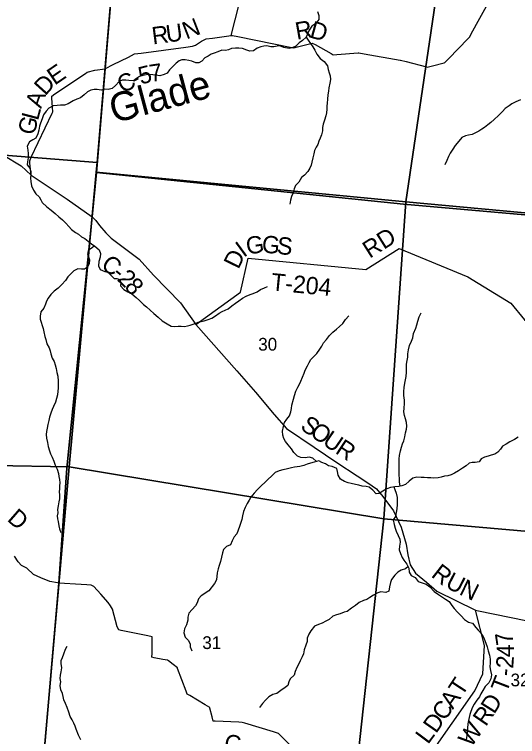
# Model space of a CAD drawing. Extents: x 1715311 to 2083412, y 146837 to 553079.
# Drawn here: x 1922803 to 1931536, y 407256 to 419778 of the extents above; entities that cross this region are included whole.
import ezdxf

# ---------------------------------------------------------------- set-up
doc = ezdxf.new("R2010")
doc.units = 0
for name, color, linetype in [('GM_X_County_Road', 7, 'Continuous'), ('GM_X_County_Road_Text', 7, 'Continuous'), ('GM_X_Minor_River', 7, 'Continuous'), ('GM_X_Minor_River_Text', 7, 'Continuous'), ('GM_X_Section', 7, 'Continuous'), ('GM_X_Section_Text', 7, 'Continuous'), ('GM_X_Township', 7, 'Continuous'), ('GM_X_Township_Road', 7, 'Continuous'), ('GM_X_Township_Road_Text', 7, 'Continuous'), ('GM_X_Township_ROW', 7, 'Continuous')]:
    doc.layers.add(name, color=color, linetype=linetype)

msp = doc.modelspace()

# ---------------------------------------------------------------- linework, layer by layer
at = {"layer": 'GM_X_County_Road'}
for points in [[(1924385, 418838), (1924517, 418907), (1924781, 419036), (1924885, 419092), (1925003, 419104), (1925777, 419213), (1925897, 419227), (1925945, 419244), (1926052, 419317), (1926130, 419353), (1926242, 419367), (1926567, 419410), (1926580, 419412), (1926586, 419413), (1926683, 419394), (1927616, 419206), (1927652, 419199), (1927719, 419216), (1927924, 419268), (1927972, 419281), (1928021, 419254), (1928299, 419101), (1928336, 419080), (1928399, 419085), (1928769, 419112), (1928782, 419112), (1928873, 419097), (1929498, 418987), (1929502, 418986), (1929600, 418961), (1929958, 418867), (1929968, 418864), (1930060, 418888), (1930265, 418940), (1930272, 418942), (1930341, 419013), (1930672, 419355), (1930707, 419391), (1930733, 419440), (1931063, 420043)], [(1923093, 416991), (1923087, 417043), (1923072, 417201), (1923068, 417241), (1923096, 417300), (1923459, 418065), (1923470, 418089), (1923464, 418168), (1923453, 418326), (1923450, 418363), (1923507, 418401), (1924035, 418753), (1924066, 418774), (1924197, 418809), (1924378, 418834), (1924385, 418838)], [(1920494, 418173), (1920641, 418122), (1920899, 417929), (1921128, 417755), (1921371, 417596), (1921491, 417509), (1921573, 417451), (1921669, 417395), (1922217, 417360), (1922487, 417339), (1922611, 417335), (1922919, 417152), (1923093, 416991), (1923649, 416622)], [(1923649, 416622), (1923721, 416575), (1924151, 416266), (1924215, 416207), (1924281, 416119), (1924390, 415990), (1924485, 415901), (1924969, 415535), (1925215, 415255), (1925686, 414776), (1925952, 414399), (1926663, 413598), (1926986, 413225), (1927314, 412840), (1927525, 412595), (1928007, 412276), (1928397, 412009), (1928753, 411776), (1928936, 411653), (1929086, 411549), (1929200, 411419), (1929384, 411168), (1929515, 410889), (1929601, 410595), (1929634, 410406), (1929674, 410236), (1929766, 410092), (1929956, 409933), (1930138, 409779), (1930805, 409446), (1930857, 409436), (1931678, 409268)], [(1923550, 409922), (1923417, 409947), (1923259, 410006), (1923133, 410069), (1923016, 410178), (1922927, 410222), (1922871, 410288), (1922803, 410385)], [(1927621, 407079), (1927399, 407300), (1927388, 407311), (1927303, 407336), (1926804, 407487), (1926758, 407501), (1926701, 407504), (1926285, 407524), (1926254, 407525), (1926236, 407597), (1926197, 407748), (1926194, 407760), (1926115, 407807), (1925847, 407968), (1925803, 407994), (1925784, 408044), (1925636, 408434), (1925631, 408450), (1925561, 408504), (1925479, 408567), (1925462, 408580), (1925380, 408595), (1925226, 408624), (1925191, 408630), (1925192, 408699), (1925195, 408960), (1925195, 408985), (1925118, 409001), (1924658, 409095), (1924614, 409104), (1924587, 409156), (1924508, 409466), (1924471, 409522), (1924432, 409581), (1924301, 409726), (1924180, 409860), (1924136, 409879), (1924063, 409887), (1923964, 409891), (1923575, 409917), (1923550, 409922)]]:
    msp.add_lwpolyline(points, dxfattribs=at)
at = {"layer": 'GM_X_Minor_River'}
for points in [[(1928063, 419827), (1928085, 419759), (1928087, 419689), (1928035, 419621), (1927964, 419577), (1927918, 419507), (1927894, 419455), (1927870, 419382), (1927803, 419326), (1927745, 419286), (1927685, 419230), (1927623, 419198), (1927571, 419189), (1927481, 419207), (1927411, 419233), (1927361, 419227), (1927307, 419216), (1927254, 419214), (1927182, 419232), (1927132, 419228), (1927080, 419215), (1927016, 419193), (1926954, 419147), (1926892, 419139), (1926840, 419160), (1926764, 419186), (1926700, 419192), (1926638, 419194), (1926574, 419189), (1926520, 419161), (1926466, 419153)], [(1927869, 419381), (1927901, 419329), (1927943, 419271), (1927981, 419215), (1928015, 419159), (1928051, 419091), (1928108, 419012), (1928180, 418964), (1928238, 418884), (1928250, 418822), (1928266, 418764), (1928282, 418711), (1928287, 418651), (1928279, 418583), (1928259, 418503), (1928257, 418449), (1928244, 418381), (1928238, 418309), (1928234, 418237), (1928228, 418187), (1928223, 418133), (1928219, 418071), (1928211, 418019), (1928183, 417947), (1928162, 417873), (1928152, 417819), (1928150, 417759), (1928132, 417689), (1928109, 417635), (1928089, 417579), (1928071, 417525), (1928043, 417474), (1928014, 417418), (1928000, 417358), (1927982, 417292), (1927964, 417218), (1927956, 417164), (1927931, 417110), (1927895, 417054), (1927839, 416990), (1927785, 416948), (1927742, 416872), (1927684, 416809), (1927660, 416753), (1927643, 416685), (1927611, 416621), (1927597, 416557), (1927583, 416489)], [(1926466, 419153), (1926401, 419159), (1926333, 419132), (1926271, 419108), (1926219, 419090), (1926167, 419054), (1926111, 419024), (1926054, 418967), (1926002, 418941), (1925952, 418939), (1925882, 418965), (1925832, 418977), (1925766, 418992), (1925710, 418990), (1925660, 418972), (1925608, 418930), (1925548, 418867), (1925495, 418817), (1925455, 418759), (1925401, 418739), (1925325, 418711), (1925257, 418724), (1925207, 418730), (1925129, 418738), (1925057, 418722), (1924972, 418703), (1924920, 418667), (1924870, 418629), (1924790, 418633), (1924738, 418640), (1924674, 418636), (1924620, 418616), (1924556, 418544), (1924497, 418492), (1924431, 418475), (1924375, 418481), (1924309, 418463), (1924239, 418474), (1924185, 418476), (1924129, 418462), (1924071, 418438), (1924014, 418382), (1923952, 418329), (1923888, 418309), (1923824, 418277), (1923738, 418225), (1923671, 418206), (1923605, 418204), (1923545, 418198), (1923475, 418194), (1923399, 418155), (1923353, 418103), (1923307, 418037), (1923282, 417969), (1923258, 417895), (1923240, 417839), (1923229, 417771), (1923211, 417705), (1923175, 417633), (1923125, 417603), (1923067, 417570), (1923022, 417494), (1923034, 417426), (1923044, 417368), (1923040, 417292), (1923029, 417220), (1923025, 417167), (1923073, 417111), (1923089, 417053), (1923086, 417003), (1923082, 416937), (1923086, 416883), (1923100, 416803), (1923136, 416729), (1923177, 416665), (1923231, 416614), (1923259, 416564), (1923285, 416514), (1923363, 416442), (1923439, 416385), (1923512, 416327), (1923576, 416269), (1923636, 416214), (1923698, 416156), (1923748, 416102), (1923794, 416050), (1923861, 415997), (1923915, 415969), (1923967, 415921), (1924023, 415893), (1924081, 415844), (1924139, 415800), (1924201, 415762), (1924275, 415697), (1924299, 415633), (1924294, 415569), (1924270, 415493), (1924264, 415421), (1924293, 415353), (1924371, 415323), (1924423, 415309)], [(1931587, 418294), (1931505, 418264), (1931439, 418226), (1931388, 418195), (1931322, 418149), (1931272, 418093), (1931208, 418025), (1931133, 417953), (1931071, 417906), (1931019, 417864), (1930965, 417820), (1930914, 417786), (1930864, 417756), (1930806, 417723), (1930746, 417695), (1930682, 417683), (1930630, 417675), (1930570, 417643), (1930515, 417578), (1930455, 417504), (1930413, 417440), (1930364, 417370), (1930338, 417316), (1930308, 417244), (1930274, 417172)], [(1924196, 415765), (1924153, 415730), (1924087, 415692), (1924074, 415624), (1924090, 415574), (1924104, 415524), (1924102, 415458), (1924073, 415396), (1924017, 415362), (1923967, 415358), (1923905, 415365), (1923837, 415333), (1923787, 415287), (1923733, 415225), (1923690, 415165), (1923628, 415096), (1923562, 415030), (1923493, 414978), (1923433, 414920), (1923387, 414856), (1923359, 414805), (1923342, 414753), (1923312, 414687), (1923262, 414623), (1923250, 414547), (1923251, 414495), (1923267, 414441), (1923287, 414385), (1923301, 414330), (1923313, 414274), (1923334, 414192), (1923346, 414142), (1923366, 414066), (1923406, 413998), (1923421, 413942), (1923433, 413890), (1923461, 413819), (1923495, 413761), (1923511, 413701), (1923528, 413639), (1923542, 413571), (1923554, 413505), (1923562, 413419), (1923565, 413349), (1923565, 413299), (1923559, 413243), (1923549, 413183), (1923535, 413119), (1923518, 413055), (1923484, 412979), (1923460, 412925), (1923434, 412863), (1923413, 412797), (1923401, 412735), (1923385, 412665), (1923370, 412603), (1923360, 412543), (1923354, 412491), (1923360, 412431), (1923378, 412353), (1923391, 412287), (1923415, 412213), (1923427, 412160), (1923457, 412098), (1923486, 412030), (1923510, 411960), (1923544, 411892), (1923566, 411820), (1923576, 411768), (1923585, 411714), (1923589, 411657), (1923587, 411605), (1923583, 411553), (1923581, 411501), (1923588, 411445), (1923584, 411379), (1923574, 411325), (1923564, 411257), (1923553, 411195), (1923555, 411137), (1923547, 411085), (1923549, 411033), (1923561, 410983), (1923572, 410909), (1923586, 410859), (1923610, 410793)], [(1924423, 415309), (1924481, 415248), (1924533, 415198), (1924583, 415198), (1924635, 415184), (1924649, 415126), (1924647, 415070), (1924701, 415007), (1924774, 414967), (1924844, 414935), (1924914, 414870), (1924972, 414818), (1925042, 414750), (1925094, 414709), (1925160, 414649), (1925222, 414591), (1925299, 414527), (1925367, 414466), (1925455, 414414), (1925523, 414374), (1925575, 414365), (1925647, 414373), (1925697, 414371), (1925753, 414369), (1925805, 414376), (1925855, 414390), (1925938, 414420), (1925992, 414440), (1926042, 414452), (1926096, 414463), (1926166, 414485), (1926230, 414509), (1926296, 414549), (1926355, 414596), (1926409, 414628), (1926461, 414652), (1926515, 414674), (1926579, 414722), (1926643, 414771), (1926696, 414811), (1926762, 414857), (1926828, 414891), (1926896, 414922), (1926948, 414938), (1927015, 414970), (1927075, 415010), (1927143, 415035), (1927195, 415059)], [(1929500, 411598), (1929487, 411672), (1929485, 411726), (1929483, 411796), (1929481, 411882), (1929482, 411932), (1929480, 412010), (1929482, 412072), (1929488, 412130), (1929505, 412212), (1929521, 412276), (1929537, 412334), (1929561, 412386), (1929578, 412454), (1929594, 412520), (1929610, 412588), (1929614, 412640), (1929609, 412702), (1929593, 412764), (1929575, 412824), (1929563, 412884), (1929567, 412948), (1929572, 413034), (1929572, 413088), (1929564, 413172), (1929562, 413238), (1929571, 413308), (1929579, 413381), (1929591, 413443), (1929603, 413502), (1929608, 413575), (1929606, 413633), (1929610, 413715), (1929622, 413777), (1929629, 413837), (1929633, 413893), (1929641, 413963), (1929661, 414037), (1929694, 414111), (1929716, 414171), (1929732, 414244), (1929773, 414336), (1929787, 414396), (1929805, 414458), (1929829, 414532), (1929866, 414602)], [(1928045, 412025), (1927985, 412086), (1927919, 412100), (1927851, 412091), (1927777, 412095), (1927719, 412119), (1927655, 412179), (1927611, 412244), (1927555, 412312), (1927507, 412372), (1927478, 412424), (1927460, 412482), (1927456, 412550), (1927474, 412634), (1927491, 412700), (1927529, 412760), (1927577, 412820), (1927601, 412884), (1927612, 412946), (1927620, 413000), (1927646, 413104), (1927662, 413170), (1927685, 413248), (1927725, 413312), (1927749, 413368), (1927774, 413420), (1927802, 413486), (1927834, 413560), (1927850, 413612), (1927891, 413686), (1927921, 413741), (1927947, 413795), (1928001, 413847), (1928052, 413901), (1928102, 413973), (1928138, 414027), (1928170, 414085), (1928219, 414143), (1928275, 414210), (1928329, 414270), (1928393, 414320), (1928448, 414368), (1928502, 414420), (1928550, 414487), (1928608, 414549)], [(1931549, 412446), (1931481, 412408), (1931405, 412364), (1931339, 412325), (1931273, 412291), (1931238, 412239), (1931194, 412187), (1931144, 412151), (1931076, 412138), (1931024, 412120), (1930962, 412102), (1930903, 412074), (1930871, 412018), (1930803, 412009), (1930747, 412009), (1930695, 411997), (1930645, 411953), (1930580, 411911), (1930510, 411864), (1930440, 411822), (1930384, 411794), (1930326, 411778), (1930266, 411769), (1930208, 411753), (1930157, 411745), (1930081, 411735), (1930031, 411744), (1929973, 411742), (1929915, 411748), (1929865, 411748), (1929787, 411755), (1929719, 411737), (1929653, 411687), (1929593, 411627), (1929528, 411605), (1929476, 411592), (1929406, 411588), (1929330, 411576), (1929266, 411549), (1929198, 411511), (1929136, 411471), (1929085, 411467), (1929022, 411529), (1928960, 411580), (1928910, 411592), (1928842, 411600), (1928780, 411615), (1928724, 411627), (1928648, 411643), (1928598, 411655), (1928534, 411676), (1928462, 411720), (1928424, 411788), (1928412, 411852), (1928398, 411902), (1928317, 411937), (1928253, 411953), (1928201, 411987), (1928139, 412011), (1928085, 412036), (1928007, 412014), (1927942, 411996), (1927886, 411980), (1927824, 411955), (1927756, 411939), (1927664, 411927), (1927612, 411913), (1927520, 411890), (1927464, 411882), (1927397, 411866), (1927329, 411832), (1927265, 411773), (1927209, 411721), (1927148, 411663), (1927090, 411611), (1927022, 411540)], [(1929391, 411586), (1929404, 411542), (1929432, 411474), (1929444, 411402), (1929445, 411350), (1929447, 411280), (1929439, 411202), (1929431, 411140), (1929418, 411072), (1929378, 411012), (1929392, 410934), (1929414, 410869), (1929431, 410819), (1929465, 410745), (1929493, 410679), (1929497, 410629), (1929486, 410559), (1929482, 410495), (1929502, 410433), (1929534, 410363), (1929560, 410312), (1929615, 410248), (1929647, 410176), (1929653, 410106), (1929689, 410046), (1929761, 410013), (1929813, 409947), (1929880, 409919), (1929948, 409899), (1930016, 409854), (1930090, 409774)], [(1927022, 411540), (1926966, 411476), (1926907, 411410), (1926879, 411356), (1926845, 411298), (1926809, 411228), (1926782, 411156), (1926764, 411086), (1926748, 411022), (1926731, 410968), (1926711, 410896), (1926689, 410834), (1926661, 410772), (1926620, 410721), (1926580, 410651), (1926552, 410581), (1926484, 410549), (1926431, 410499), (1926413, 410441), (1926397, 410367), (1926381, 410293), (1926358, 410225), (1926338, 410165), (1926324, 410095), (1926310, 409975), (1926275, 409911), (1926178, 409782)], [(1929635, 410203), (1929589, 410166), (1929517, 410139), (1929457, 410105), (1929407, 410057), (1929348, 409981), (1929330, 409927), (1929316, 409855), (1929303, 409776)], [(1926178, 409782), (1926043, 409699), (1925996, 409643), (1925973, 409573), (1925949, 409521), (1925887, 409457), (1925828, 409398), (1925814, 409326), (1925811, 409274), (1925789, 409192), (1925754, 409122), (1925744, 409054), (1925767, 408982), (1925817, 408927), (1925851, 408863), (1925852, 408813), (1925880, 408741)], [(1929303, 409776), (1929252, 409754), (1929161, 409766), (1929111, 409748), (1929037, 409709), (1928971, 409667), (1928919, 409631), (1928863, 409616), (1928788, 409582), (1928724, 409527), (1928652, 409483), (1928580, 409427), (1928524, 409412), (1928455, 409386), (1928393, 409367), (1928331, 409343), (1928267, 409287), (1928211, 409258), (1928143, 409224), (1928083, 409198), (1928010, 409171), (1927948, 409087), (1927914, 409029), (1927885, 408961), (1927883, 408903), (1927862, 408843), (1927832, 408760), (1927821, 408692), (1927795, 408640), (1927761, 408568), (1927742, 408516), (1927708, 408452), (1927679, 408384), (1927661, 408320), (1927591, 408257), (1927566, 408203), (1927550, 408141), (1927500, 408105), (1927429, 408055), (1927357, 408000), (1927287, 407988), (1927217, 407947), (1927159, 407885), (1927108, 407829), (1927058, 407761)], [(1930090, 409774), (1930164, 409717), (1930216, 409685), (1930287, 409640), (1930347, 409596), (1930398, 409529), (1930434, 409479), (1930495, 409411), (1930557, 409348), (1930618, 409284), (1930684, 409237), (1930756, 409221), (1930813, 409150), (1930853, 409098), (1930922, 409025), (1930958, 408951), (1930987, 408877), (1931007, 408812), (1931024, 408742), (1931048, 408668), (1931063, 408600), (1931059, 408534), (1931054, 408466), (1931064, 408403), (1931082, 408329), (1931071, 408257), (1931035, 408187), (1930974, 408122), (1930932, 408052), (1930901, 407998), (1930873, 407946), (1930831, 407886), (1930784, 407815), (1930752, 407763), (1930724, 407693), (1930705, 407641), (1930695, 407587), (1930687, 407537), (1930674, 407479), (1930670, 407403), (1930661, 407323), (1930655, 407273), (1930642, 407201)], [(1923614, 408379), (1923624, 408449), (1923615, 408523), (1923615, 408575), (1923635, 408629), (1923662, 408693), (1923690, 408769), (1923716, 408823)], [(1923957, 407201), (1923916, 407282), (1923876, 407382), (1923857, 407438), (1923835, 407491), (1923808, 407547), (1923772, 407603), (1923749, 407677), (1923721, 407762), (1923688, 407830), (1923662, 407892), (1923649, 407950), (1923635, 408001), (1923607, 408067), (1923596, 408139), (1923606, 408207), (1923599, 408263), (1923601, 408319), (1923614, 408379)]]:
    msp.add_lwpolyline(points, dxfattribs=at)
at = {"layer": 'GM_X_Section'}
for points in [[(1919164, 422999), (1924694, 422668), (1924238, 417208), (1918799, 417639)], [(1924698, 422716), (1930350, 421616), (1929598, 416529), (1924222, 417042), (1924238, 417208), (1924694, 422668)], [(1936233, 421261), (1935665, 415965), (1929598, 416529), (1930350, 421616)], [(1918799, 417639), (1924238, 417208), (1924222, 417042), (1923755, 411935), (1922447, 411955), (1918425, 412252)], [(1924222, 417042), (1929598, 416529), (1929216, 411031), (1923755, 411935)], [(1929598, 416529), (1935665, 415965), (1935235, 410505), (1929216, 411031)], [(1918425, 412252), (1922447, 411955), (1923755, 411935), (1923293, 406666), (1918144, 407016), (1918048, 407020)], [(1923755, 411935), (1929216, 411031), (1928681, 406139), (1928615, 406143), (1923293, 406666)], [(1929216, 411031), (1935235, 410505), (1934851, 405540), (1934537, 405574), (1928681, 406139)]]:
    msp.add_lwpolyline(points, close=True, dxfattribs=at)
at = {"layer": 'GM_X_Township'}
for points in [[(1899062, 439699), (1902162, 439491), (1904196, 439355), (1909600, 439016), (1911023, 438921), (1914913, 438660), (1916579, 438559), (1916727, 438551), (1916910, 438538), (1919719, 438351), (1920317, 438311), (1925495, 437967), (1925964, 437926), (1925579, 433318), (1925577, 433238), (1925097, 427457), (1925048, 426885), (1924685, 422525), (1924378, 418834), (1924228, 417035), (1924151, 416266), (1923714, 411909), (1923575, 409917), (1923291, 406654)], [(1939963, 410289), (1935216, 410504), (1935405, 412659), (1935668, 415968), (1934148, 416103), (1933048, 416184), (1929558, 416489), (1924228, 417035), (1924378, 418834), (1924685, 422525), (1925048, 426885), (1925097, 427457), (1925577, 433238), (1925579, 433318), (1930601, 432713), (1930633, 432708), (1933070, 432350), (1933981, 432224), (1935188, 432062), (1937007, 431780), (1939240, 431740)], [(1923291, 406654), (1923575, 409917), (1923714, 411909), (1924151, 416266), (1924228, 417035), (1929558, 416489), (1933048, 416184), (1934148, 416103), (1935668, 415968), (1935405, 412659), (1935216, 410504), (1939963, 410289)]]:
    msp.add_lwpolyline(points, dxfattribs=at)
at = {"layer": 'GM_X_Township_Road'}
for points in [[(1925952, 414399), (1926727, 414963), (1926861, 415552), (1928904, 415355), (1929480, 415721), (1930674, 415228), (1931422, 414769), (1931657, 414484), (1932030, 414203), (1932049, 414189)], [(1929084, 406250), (1929447, 406519), (1929634, 406735), (1930006, 406925), (1930794, 408051), (1930933, 408345), (1930962, 408834), (1930805, 409446)]]:
    msp.add_lwpolyline(points, dxfattribs=at)
at = {"layer": 'GM_X_Township_ROW'}
msp.add_lwpolyline([(1926567, 419410), (1926848, 420527), (1927028, 421320), (1927327, 422167)], dxfattribs=at)

# ---------------------------------------------------------------- texts
at = {"layer": 'GM_X_County_Road_Text'}
for s, rotation, p in [('U', 7.4082, (1925451, 419289)), ('N', 21.1685, (1925788, 419342)), ('R', 9.9481, (1927705, 419337)), ('D', 344.5385, (1927913, 419381)), ('R', 7.3971, (1925207, 419257)), ('E', 34.4032, (1923502, 418541)), ('5', 14.2066, (1924996, 418561)), ('7', 8.2456, (1925167, 418605)), ('C', 25.6556, (1924677, 418406)), ('D', 47.9145, (1923339, 418357)), ('-', 25.8761, (1924901, 418513)), ('A', 70.3312, (1923266, 418135)), ('L', 75.391, (1923212, 417925)), ('G', 75.3912, (1923145, 417669)), ('C', 322.8764, (1924288, 415397)), ('-', 320.7441, (1924483, 415250)), ('2', 315.5078, (1924573, 415177)), ('8', 311.1003, (1924700, 415051)), ('S', 325.5074, (1927748, 412598)), ('O', 325.5064, (1927915, 412483)), ('U', 325.5553, (1928133, 412333)), ('R', 326.6097, (1928356, 412181)), ('D', 318.8538, (1922662, 411008)), ('R', 321.9107, (1930021, 410038)), ('U', 332.6086, (1930265, 409853)), ('N', 334.1404, (1930507, 409728)), ('C', 354.1236, (1926436, 406999))]:
    msp.add_text(s, height=300, rotation=rotation, dxfattribs=at).set_placement(p)
at = {"layer": 'GM_X_Minor_River_Text'}
msp.add_text('Glade', height=500, rotation=15.0007, dxfattribs=at).set_placement((1924528, 417887))
at = {"layer": 'GM_X_Section_Text'}
for s, p in [('30', (1927035, 413948)), ('31', (1926064, 408774)), ('32', (1931415, 408127))]:
    msp.add_text(s, height=221, rotation=0, dxfattribs=at).set_placement(p)
at = {"layer": 'GM_X_Township_Road_Text'}
for s, rotation, p in [('RD', 32.3198, (1928969, 415539)), ('I', 36.2368, (1926782, 415554)), ('G', 8.4862, (1926846, 415612)), ('G', 354.6109, (1927088, 415651)), ('S', 354.6109, (1927351, 415626)), ('D', 63.9874, (1926691, 415346)), ('T-204', 354.3731, (1927248, 414996)), ('7', 98.5746, (1931470, 408867)), ('4', 89.4204, (1931472, 408630)), ('2', 86.3176, (1931460, 408428)), ('T', 69.0326, (1931345, 408000)), ('-', 84.0229, (1931446, 408292)), ('T', 56.8204, (1930570, 407940)), ('A', 55.0807, (1930413, 407716)), ('D', 57.7977, (1931131, 407632)), ('C', 55.039, (1930272, 407513)), ('R', 55.5545, (1930985, 407418)), ('D', 55.0588, (1930121, 407297)), ('W', 55.0403, (1930731, 407055)), ('L', 53.284, (1929981, 407109))]:
    msp.add_text(s, height=300, rotation=rotation, dxfattribs=at).set_placement(p)

doc.saveas('drawing.dxf')
